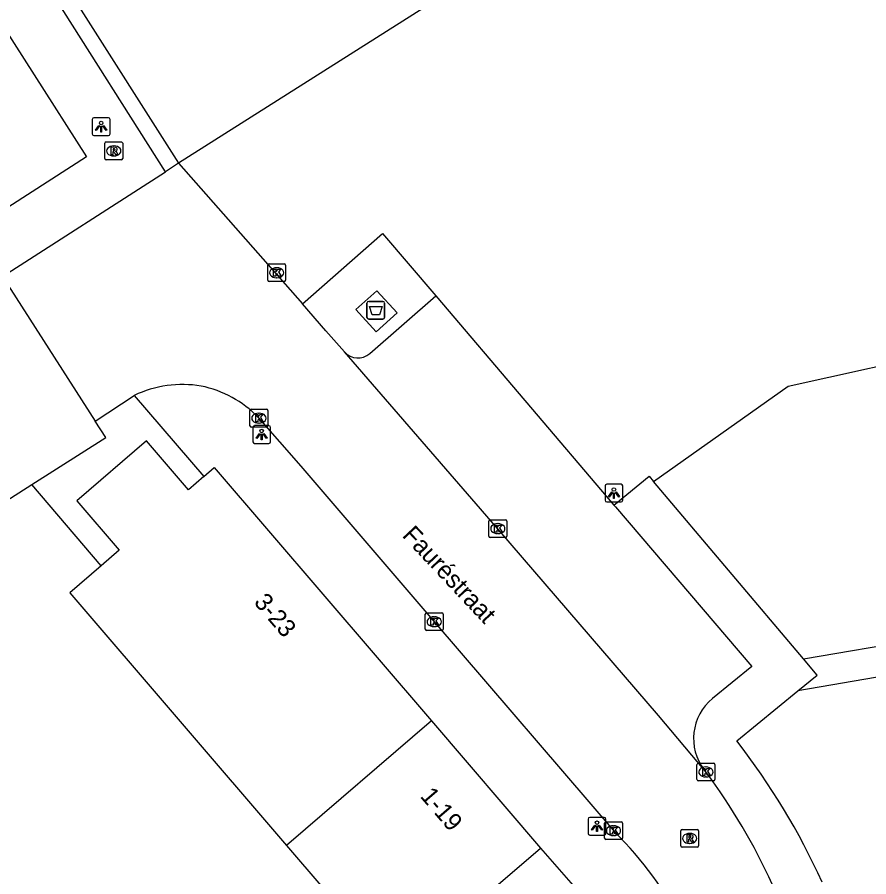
# Model space of a CAD drawing. Extents: x 159222 to 160346, y 381249 to 382166.
# Drawn here: x 159370.98 to 159418.81, y 381328.45 to 381376.74 of the extents above; entities that cross this region are included whole.
import ezdxf

# ---------------------------------------------------------------- set-up
doc = ezdxf.new("R2010")
doc.units = 0
for name, color, linetype in [('IMGEO_Afval_apart_plaats', 7, 'Continuous'), ('IMGEO_Groenvoorziening', 7, 'Continuous'), ('IMGEO_Kolk', 7, 'Continuous'), ('IMGEO_Lichtpunt', 7, 'Continuous'), ('IMGEO_Openbare_ruimte_label', 7, 'Continuous'), ('IMGEO_Pand', 7, 'Continuous'), ('IMGEO_Pand_nummerreeks', 7, 'Continuous'), ('IMGEO_Parkeervlak_open', 7, 'Continuous'), ('IMGEO_Rijbaan_lokaal_open', 7, 'Continuous'), ('IMGEO_Rioolput', 7, 'Continuous'), ('IMGEO_Voetpad_gesloten', 7, 'Continuous'), ('IMGEO_Voetpad_open', 7, 'Continuous')]:
    doc.layers.add(name, color=color, linetype=linetype)

msp = doc.modelspace()

# ---------------------------------------------------------------- linework, layer by layer
at = {"layer": 'IMGEO_Afval_apart_plaats'}
for p, q in [((159390.622, 381359.874), (159390.622, 381360.674)), ((159390.622, 381360.674), (159390.622, 381359.874)), ((159390.722, 381360.774), (159391.512, 381360.774)), ((159391.512, 381360.774), (159390.722, 381360.774)), ((159391.612, 381360.674), (159391.612, 381359.874)), ((159391.612, 381359.874), (159391.612, 381360.674)), ((159391.512, 381359.774), (159390.722, 381359.774)), ((159390.722, 381359.774), (159391.512, 381359.774))]:
    msp.add_line(p, q, dxfattribs=at)
msp.add_lwpolyline([(159390.765, 381360.488), (159391.469, 381360.488), (159391.32, 381360.018), (159390.914, 381360.018), (159390.765, 381360.488)], dxfattribs=at)
for centre, start, end in [((159390.722, 381360.674), 90, 180), ((159390.722, 381360.674), 90, 180), ((159391.512, 381360.674), 0, 90), ((159391.512, 381360.674), 360, 90), ((159390.722, 381359.874), 180, 270), ((159390.722, 381359.874), 180, 270), ((159391.512, 381359.874), 270, 0), ((159391.512, 381359.874), 270, 0)]:
    msp.add_arc(centre, 0.1, start, end, dxfattribs=at)
at = {"layer": 'IMGEO_Groenvoorziening'}
for points in [[(159406.717, 381350.65), (159414.278, 381356.018), (159442.202, 381362.193)], [(159375.69, 381345.919), (159371.796, 381350.484)]]:
    msp.add_lwpolyline(points, dxfattribs=at)
at = {"layer": 'IMGEO_Kolk'}
for p, q in [((159385.129, 381362.884), (159385.981, 381362.884)), ((159385.054, 381361.958), (159385.054, 381362.81)), ((159385.542, 381362.664), (159385.567, 381362.664)), ((159386.055, 381362.81), (159386.055, 381361.958)), ((159385.981, 381361.884), (159385.129, 381361.884)), ((159385.565, 381362.104), (159385.54, 381362.104)), ((159384.052, 381353.787), (159384.052, 381354.639)), ((159384.127, 381354.713), (159384.979, 381354.713)), ((159385.053, 381354.639), (159385.053, 381353.787)), ((159384.54, 381354.493), (159384.565, 381354.493)), ((159384.979, 381353.713), (159384.127, 381353.713)), ((159384.563, 381353.933), (159384.538, 381353.933)), ((159397.473, 381347.581), (159397.473, 381348.433)), ((159397.548, 381348.507), (159398.4, 381348.507)), ((159398.474, 381348.433), (159398.474, 381347.581)), ((159397.961, 381348.287), (159397.986, 381348.287)), ((159398.4, 381347.507), (159397.548, 381347.507)), ((159397.984, 381347.727), (159397.959, 381347.727)), ((159393.899, 381342.353), (159393.899, 381343.205)), ((159393.974, 381343.279), (159394.826, 381343.279)), ((159394.387, 381343.059), (159394.412, 381343.059)), ((159394.9, 381343.205), (159394.9, 381342.353)), ((159394.826, 381342.279), (159393.974, 381342.279)), ((159394.41, 381342.499), (159394.385, 381342.499)), ((159409.235, 381334.836), (159410.087, 381334.836)), ((159409.16, 381333.91), (159409.16, 381334.762)), ((159409.648, 381334.616), (159409.673, 381334.616)), ((159410.161, 381334.762), (159410.161, 381333.91)), ((159409.671, 381334.056), (159409.646, 381334.056)), ((159410.087, 381333.836), (159409.235, 381333.836)), ((159403.971, 381330.613), (159403.971, 381331.465)), ((159404.046, 381331.539), (159404.898, 381331.539)), ((159404.972, 381331.465), (159404.972, 381330.613)), ((159404.459, 381331.319), (159404.484, 381331.319)), ((159404.898, 381330.539), (159404.046, 381330.539)), ((159404.482, 381330.759), (159404.457, 381330.759))]:
    msp.add_line(p, q, dxfattribs=at)
for points in [[(159385.129, 381362.884), (159385.981, 381362.884)], [(159385.054, 381361.958), (159385.054, 381362.81)], [(159385.375, 381362.584), (159385.498, 381362.584), (159385.498, 381362.433), (159385.628, 381362.584), (159385.792, 381362.584), (159385.646, 381362.433), (159385.799, 381362.184), (159385.647, 381362.184), (159385.562, 381362.348), (159385.498, 381362.281), (159385.498, 381362.184), (159385.375, 381362.184), (159385.375, 381362.584)], [(159386.055, 381362.81), (159386.055, 381361.958)], [(159385.981, 381361.884), (159385.129, 381361.884)], [(159384.052, 381353.787), (159384.052, 381354.639)], [(159384.127, 381354.713), (159384.979, 381354.713)], [(159385.053, 381354.639), (159385.053, 381353.787)], [(159384.373, 381354.413), (159384.496, 381354.413), (159384.496, 381354.262), (159384.626, 381354.413), (159384.79, 381354.413), (159384.644, 381354.262), (159384.797, 381354.013), (159384.645, 381354.013), (159384.56, 381354.177), (159384.496, 381354.11), (159384.496, 381354.013), (159384.373, 381354.013), (159384.373, 381354.413)], [(159384.979, 381353.713), (159384.127, 381353.713)], [(159397.473, 381347.581), (159397.473, 381348.433)], [(159397.548, 381348.507), (159398.4, 381348.507)], [(159398.474, 381348.433), (159398.474, 381347.581)], [(159397.794, 381348.207), (159397.917, 381348.207), (159397.917, 381348.056), (159398.047, 381348.207), (159398.211, 381348.207), (159398.065, 381348.056), (159398.218, 381347.807), (159398.066, 381347.807), (159397.981, 381347.971), (159397.917, 381347.904), (159397.917, 381347.807), (159397.794, 381347.807), (159397.794, 381348.207)], [(159398.4, 381347.507), (159397.548, 381347.507)], [(159393.899, 381342.353), (159393.899, 381343.205)], [(159393.974, 381343.279), (159394.826, 381343.279)], [(159394.9, 381343.205), (159394.9, 381342.353)], [(159394.22, 381342.979), (159394.343, 381342.979), (159394.343, 381342.828), (159394.473, 381342.979), (159394.637, 381342.979), (159394.491, 381342.828), (159394.644, 381342.579), (159394.492, 381342.579), (159394.407, 381342.743), (159394.343, 381342.676), (159394.343, 381342.579), (159394.22, 381342.579), (159394.22, 381342.979)], [(159394.826, 381342.279), (159393.974, 381342.279)], [(159409.235, 381334.836), (159410.087, 381334.836)], [(159409.16, 381333.91), (159409.16, 381334.762)], [(159409.481, 381334.536), (159409.604, 381334.536), (159409.604, 381334.385), (159409.734, 381334.536), (159409.898, 381334.536), (159409.752, 381334.385), (159409.905, 381334.136), (159409.753, 381334.136), (159409.668, 381334.3), (159409.604, 381334.233), (159409.604, 381334.136), (159409.481, 381334.136), (159409.481, 381334.536)], [(159410.161, 381334.762), (159410.161, 381333.91)], [(159410.087, 381333.836), (159409.235, 381333.836)], [(159403.971, 381330.613), (159403.971, 381331.465)], [(159404.046, 381331.539), (159404.898, 381331.539)], [(159404.972, 381331.465), (159404.972, 381330.613)], [(159404.292, 381331.239), (159404.415, 381331.239), (159404.415, 381331.088), (159404.545, 381331.239), (159404.709, 381331.239), (159404.563, 381331.088), (159404.716, 381330.839), (159404.564, 381330.839), (159404.479, 381331.003), (159404.415, 381330.936), (159404.415, 381330.839), (159404.292, 381330.839), (159404.292, 381331.239)], [(159404.898, 381330.539), (159404.046, 381330.539)]]:
    msp.add_lwpolyline(points, dxfattribs=at)
for centre, start, end in [((159385.131, 381362.808), 91.552, 178.448), ((159385.131, 381362.808), 91.552, 178.448), ((159385.979, 381362.808), 1.552, 88.448), ((159385.979, 381362.808), 1.552, 88.448), ((159385.131, 381361.96), 181.552, 268.448), ((159385.131, 381361.96), 181.552, 268.448), ((159385.979, 381361.96), 271.552, 358.448), ((159385.979, 381361.96), 271.552, 358.448), ((159384.129, 381354.637), 91.552, 178.448), ((159384.129, 381354.637), 91.552, 178.448), ((159384.977, 381354.637), 1.552, 88.448), ((159384.977, 381354.637), 1.552, 88.448), ((159384.129, 381353.789), 181.552, 268.448), ((159384.129, 381353.789), 181.552, 268.448), ((159384.977, 381353.789), 271.552, 358.448), ((159384.977, 381353.789), 271.552, 358.448), ((159397.55, 381348.431), 91.552, 178.448), ((159397.55, 381348.431), 91.552, 178.448), ((159398.398, 381348.431), 1.552, 88.448), ((159398.398, 381348.431), 1.552, 88.448), ((159397.55, 381347.583), 181.552, 268.448), ((159397.55, 381347.583), 181.552, 268.448), ((159398.398, 381347.583), 271.552, 358.448), ((159398.398, 381347.583), 271.552, 358.448), ((159393.976, 381343.203), 91.552, 178.448), ((159393.976, 381343.203), 91.552, 178.448), ((159394.824, 381343.203), 1.552, 88.448), ((159394.824, 381343.203), 1.552, 88.448), ((159393.976, 381342.355), 181.552, 268.448), ((159393.976, 381342.355), 181.552, 268.448), ((159394.824, 381342.355), 271.552, 358.448), ((159394.824, 381342.355), 271.552, 358.448), ((159409.237, 381334.76), 91.552, 178.448), ((159409.237, 381334.76), 91.552, 178.448), ((159410.085, 381334.76), 1.552, 88.448), ((159410.085, 381334.76), 1.552, 88.448), ((159409.237, 381333.912), 181.552, 268.448), ((159409.237, 381333.912), 181.552, 268.448), ((159410.085, 381333.912), 271.552, 358.448), ((159410.085, 381333.912), 271.552, 358.448), ((159404.048, 381331.463), 91.552, 178.448), ((159404.048, 381331.463), 91.552, 178.448), ((159404.896, 381331.463), 1.552, 88.448), ((159404.896, 381331.463), 1.552, 88.448), ((159404.048, 381330.615), 181.552, 268.448), ((159404.048, 381330.615), 181.552, 268.448), ((159404.896, 381330.615), 271.552, 358.448), ((159404.896, 381330.615), 271.552, 358.448)]:
    msp.add_arc(centre, 0.0765, start, end, dxfattribs=at)
for centre, major_axis, ratio, start_param, end_param in [((159385.541, 381362.384), (-0.387, 0.002), 0.722429, 4.712389, 7.853982), ((159385.566, 381362.384), (-0.39, 0.002), 0.717154, 1.570796, 4.712389), ((159384.539, 381354.213), (-0.387, 0.002), 0.722429, 4.712389, 7.853982), ((159384.564, 381354.213), (-0.39, 0.002), 0.717154, 1.570796, 4.712389), ((159397.96, 381348.007), (-0.387, 0.002), 0.722429, 4.712389, 7.853982), ((159397.985, 381348.007), (-0.39, 0.002), 0.717154, 1.570796, 4.712389), ((159394.386, 381342.779), (-0.387, 0.002), 0.722429, 4.712389, 7.853982), ((159394.411, 381342.779), (-0.39, 0.002), 0.717154, 1.570796, 4.712389), ((159409.647, 381334.336), (-0.387, 0.002), 0.722429, 4.712389, 7.853982), ((159409.672, 381334.336), (-0.39, 0.002), 0.717154, 1.570796, 4.712389), ((159404.458, 381331.039), (-0.387, 0.002), 0.722429, 4.712389, 7.853982), ((159404.483, 381331.039), (-0.39, 0.002), 0.717154, 1.570796, 4.712389)]:
    msp.add_ellipse(centre, major_axis=major_axis, ratio=ratio, start_param=start_param, end_param=end_param, dxfattribs=at)
at = {"layer": 'IMGEO_Lichtpunt'}
for p, q in [((159376.098, 381371.09), (159375.29, 381371.09)), ((159376.098, 381371.09), (159375.29, 381371.09)), ((159375.196, 381370.995), (159375.196, 381370.188)), ((159375.196, 381370.995), (159375.196, 381370.188)), ((159376.192, 381370.188), (159376.192, 381370.995)), ((159376.192, 381370.188), (159376.192, 381370.995)), ((159375.29, 381370.094), (159376.098, 381370.094)), ((159375.29, 381370.094), (159376.098, 381370.094)), ((159384.214, 381353.697), (159384.214, 381352.89)), ((159384.214, 381353.697), (159384.214, 381352.89)), ((159385.116, 381353.792), (159384.308, 381353.792)), ((159385.116, 381353.792), (159384.308, 381353.792)), ((159385.21, 381352.89), (159385.21, 381353.697)), ((159385.21, 381352.89), (159385.21, 381353.697)), ((159384.308, 381352.796), (159385.116, 381352.796)), ((159384.308, 381352.796), (159385.116, 381352.796)), ((159403.994, 381350.41), (159403.994, 381349.603)), ((159403.994, 381350.41), (159403.994, 381349.603)), ((159404.896, 381350.505), (159404.088, 381350.505)), ((159404.896, 381350.505), (159404.088, 381350.505)), ((159404.99, 381349.603), (159404.99, 381350.41)), ((159404.99, 381349.603), (159404.99, 381350.41)), ((159404.088, 381349.509), (159404.896, 381349.509)), ((159404.088, 381349.509), (159404.896, 381349.509)), ((159403.044, 381331.692), (159403.044, 381330.885)), ((159403.044, 381331.692), (159403.044, 381330.885)), ((159403.946, 381331.787), (159403.138, 381331.787)), ((159403.946, 381331.787), (159403.138, 381331.787)), ((159404.04, 381330.885), (159404.04, 381331.692)), ((159404.04, 381330.885), (159404.04, 381331.692)), ((159403.138, 381330.791), (159403.946, 381330.791)), ((159403.138, 381330.791), (159403.946, 381330.791))]:
    msp.add_line(p, q, dxfattribs=at)
for points in [[(159375.57, 381370.659), (159375.609, 381370.631), (159375.421, 381370.369), (159375.383, 381370.396), (159375.57, 381370.659)], [(159375.672, 381370.611), (159375.719, 381370.611), (159375.719, 381370.289), (159375.672, 381370.289), (159375.672, 381370.611)], [(159375.782, 381370.631), (159375.82, 381370.658), (159376.007, 381370.396), (159375.968, 381370.368), (159375.782, 381370.631)], [(159384.588, 381353.361), (159384.627, 381353.333), (159384.439, 381353.071), (159384.401, 381353.098), (159384.588, 381353.361)], [(159384.69, 381353.313), (159384.737, 381353.313), (159384.737, 381352.991), (159384.69, 381352.991), (159384.69, 381353.313)], [(159384.8, 381353.333), (159384.838, 381353.36), (159385.025, 381353.098), (159384.986, 381353.07), (159384.8, 381353.333)], [(159404.368, 381350.074), (159404.407, 381350.046), (159404.219, 381349.784), (159404.181, 381349.811), (159404.368, 381350.074)], [(159404.47, 381350.026), (159404.517, 381350.026), (159404.517, 381349.704), (159404.47, 381349.704), (159404.47, 381350.026)], [(159404.58, 381350.046), (159404.618, 381350.073), (159404.805, 381349.811), (159404.766, 381349.783), (159404.58, 381350.046)], [(159403.418, 381331.356), (159403.457, 381331.328), (159403.269, 381331.066), (159403.231, 381331.093), (159403.418, 381331.356)], [(159403.52, 381331.308), (159403.567, 381331.308), (159403.567, 381330.986), (159403.52, 381330.986), (159403.52, 381331.308)], [(159403.63, 381331.328), (159403.668, 381331.355), (159403.855, 381331.093), (159403.816, 381331.065), (159403.63, 381331.328)]]:
    msp.add_lwpolyline(points, dxfattribs=at)
for centre in [(159375.695, 381370.793), (159384.713, 381353.495), (159404.493, 381350.208), (159403.543, 381331.49)]:
    msp.add_circle(centre, 0.0994, dxfattribs=at)
for centre, start, end in [((159375.29, 381370.995), 90, 180), ((159375.29, 381370.995), 90, 180), ((159376.098, 381370.995), 0, 90), ((159376.098, 381370.995), 0, 90), ((159375.29, 381370.188), 180, 270), ((159375.29, 381370.188), 180, 270), ((159376.098, 381370.188), 270, 0), ((159376.098, 381370.188), 270, 360), ((159384.308, 381353.697), 90, 180), ((159384.308, 381353.697), 90, 180), ((159385.116, 381353.697), 0, 90), ((159385.116, 381353.697), 0, 90), ((159384.308, 381352.89), 180, 270), ((159384.308, 381352.89), 180, 270), ((159385.116, 381352.89), 270, 0), ((159385.116, 381352.89), 270, 360), ((159404.088, 381350.41), 90, 180), ((159404.088, 381350.41), 90, 180), ((159404.896, 381350.41), 0, 90), ((159404.896, 381350.41), 0, 90), ((159404.088, 381349.603), 180, 270), ((159404.088, 381349.603), 180, 270), ((159404.896, 381349.603), 270, 0), ((159404.896, 381349.603), 270, 360), ((159403.138, 381331.692), 90, 180), ((159403.138, 381331.692), 90, 180), ((159403.946, 381331.692), 0, 90), ((159403.946, 381331.692), 0, 90), ((159403.138, 381330.885), 180, 270), ((159403.138, 381330.885), 180, 270), ((159403.946, 381330.885), 270, 0), ((159403.946, 381330.885), 270, 360)]:
    msp.add_arc(centre, 0.0946, start, end, dxfattribs=at)
at = {"layer": 'IMGEO_Pand'}
for points in [[(159389.506, 381387.203), (159374.316, 381377.546), (159380.047, 381368.531)], [(159395.237, 381378.188), (159380.047, 381368.531)], [(159370.16, 381362.179), (159375.362, 381354.045)], [(159371.796, 381350.484), (159375.948, 381353.129), (159375.362, 381354.045)], [(159381.469, 381350.94), (159380.599, 381350.194), (159378.248, 381352.935), (159374.328, 381349.573), (159376.711, 381346.795), (159375.69, 381345.919)], [(159381.469, 381350.94), (159382.044, 381351.433), (159394.251, 381337.201)], [(159368.19, 381348.187), (159371.796, 381350.484)], [(159375.69, 381345.919), (159373.928, 381344.408), (159386.102, 381330.214)], [(159394.251, 381337.201), (159386.102, 381330.214)], [(159394.251, 381337.201), (159400.375, 381330.06)], [(159386.102, 381330.214), (159392.227, 381323.072), (159400.375, 381330.06)]]:
    msp.add_lwpolyline(points, dxfattribs=at)
at = {"layer": 'IMGEO_Parkeervlak_open'}
msp.add_lwpolyline([(159394.484, 381361.077), (159404.492, 381349.329)], dxfattribs=at)
at = {"layer": 'IMGEO_Rijbaan_lokaal_open'}
for points in [[(159380.047, 381368.531), (159379.315, 381368.061)], [(159380.047, 381368.531), (159386.995, 381360.637)], [(159370.16, 381362.179), (159379.315, 381368.061)], [(159389.364, 381357.934), (159388.319, 381359.126), (159386.995, 381360.637)], [(159409.563, 381334.452), (159406.999, 381337.505), (159398.087, 381347.874), (159389.364, 381357.934)], [(159375.362, 381354.045), (159377.553, 381355.493)], [(159384.516, 381354.257), (159386.911, 381351.524), (159394.437, 381342.738), (159404.559, 381330.94)], [(159409.658, 381334.338), (159409.563, 381334.452)]]:
    msp.add_lwpolyline(points, dxfattribs=at)
for centre, radius, start, end in [((159380.278, 381349.693), 6.408, 80.6975, 115.1658), ((159380.046, 381349.918), 6.23, 44.1509, 78.2578), ((159382.119, 381313.837), 34.332, 12.187, 36.6644), ((159389.447, 381315.8), 21.391, 27.6274, 45.0514)]:
    msp.add_arc(centre, radius, start, end, dxfattribs=at)
at = {"layer": 'IMGEO_Rioolput'}
for p, q in [((159375.902, 381368.803), (159375.902, 381369.655)), ((159375.977, 381369.729), (159376.829, 381369.729)), ((159376.903, 381369.655), (159376.903, 381368.803)), ((159376.39, 381369.509), (159376.415, 381369.509)), ((159376.829, 381368.729), (159375.977, 381368.729)), ((159376.413, 381368.949), (159376.388, 381368.949)), ((159408.249, 381330.178), (159408.249, 381331.03)), ((159408.324, 381331.104), (159409.176, 381331.104)), ((159409.25, 381331.03), (159409.25, 381330.178)), ((159408.737, 381330.884), (159408.762, 381330.884)), ((159409.176, 381330.104), (159408.324, 381330.104)), ((159408.76, 381330.324), (159408.735, 381330.324))]:
    msp.add_line(p, q, dxfattribs=at)
for points in [[(159375.902, 381368.803), (159375.902, 381369.655)], [(159375.977, 381369.729), (159376.829, 381369.729)], [(159376.903, 381369.655), (159376.903, 381368.803)], [(159376.491, 381369.427), (159376.239, 381369.429), (159376.239, 381369.029)], [(159376.239, 381369.029), (159376.363, 381369.029), (159376.363, 381369.191), (159376.374, 381369.191)], [(159376.417, 381369.348), (159376.363, 381369.348), (159376.363, 381369.267)], [(159376.363, 381369.267), (159376.415, 381369.267)], [(159376.421, 381369.162), (159376.492, 381369.029), (159376.632, 381369.029), (159376.567, 381369.155)], [(159376.829, 381368.729), (159375.977, 381368.729)], [(159408.249, 381330.178), (159408.249, 381331.03)], [(159408.324, 381331.104), (159409.176, 381331.104)], [(159409.25, 381331.03), (159409.25, 381330.178)], [(159408.838, 381330.802), (159408.586, 381330.804), (159408.586, 381330.404)], [(159408.586, 381330.404), (159408.71, 381330.404), (159408.71, 381330.566), (159408.721, 381330.566)], [(159408.764, 381330.723), (159408.71, 381330.723), (159408.71, 381330.642)], [(159408.71, 381330.642), (159408.762, 381330.642)], [(159408.768, 381330.537), (159408.839, 381330.404), (159408.979, 381330.404), (159408.914, 381330.53)], [(159409.176, 381330.104), (159408.324, 381330.104)]]:
    msp.add_lwpolyline(points, dxfattribs=at)
for centre, radius, start, end in [((159375.979, 381369.653), 0.0765, 91.552, 178.448), ((159375.979, 381369.653), 0.0765, 91.552, 178.448), ((159376.827, 381369.653), 0.0765, 1.552, 88.448), ((159376.827, 381369.653), 0.0765, 1.552, 88.448), ((159376.373, 381369.138), 0.0533, 26.0293, 88.6989), ((159376.399, 381369.456), 0.19, 274.7715, 282.9687), ((159376.423, 381369.252), 0.0964, 77.0061, 93.1865), ((159376.437, 381369.309), 0.0378, 276.6634, 79.6772), ((159376.49, 381369.317), 0.109, 350.3612, 89.416), ((159376.488, 381369.317), 0.112, 277.5842, 350.9817), ((159376.472, 381369.102), 0.108, 29.5134, 73.7905), ((159375.979, 381368.805), 0.0765, 181.552, 268.448), ((159375.979, 381368.805), 0.0765, 181.552, 268.448), ((159376.827, 381368.805), 0.0765, 271.552, 358.448), ((159376.827, 381368.805), 0.0765, 271.552, 358.448), ((159408.326, 381331.028), 0.0765, 91.552, 178.448), ((159408.326, 381331.028), 0.0765, 91.552, 178.448), ((159409.174, 381331.028), 0.0765, 1.552, 88.448), ((159409.174, 381331.028), 0.0765, 1.552, 88.448), ((159408.72, 381330.513), 0.0533, 26.0293, 88.6989), ((159408.746, 381330.831), 0.19, 274.7715, 282.9687), ((159408.77, 381330.627), 0.0964, 77.0061, 93.1865), ((159408.784, 381330.684), 0.0378, 276.6634, 79.6772), ((159408.837, 381330.692), 0.109, 350.3612, 89.416), ((159408.835, 381330.692), 0.112, 277.5842, 350.9817), ((159408.819, 381330.477), 0.108, 29.5134, 73.7905), ((159408.326, 381330.18), 0.0765, 181.552, 268.448), ((159408.326, 381330.18), 0.0765, 181.552, 268.448), ((159409.174, 381330.18), 0.0765, 271.552, 358.448), ((159409.174, 381330.18), 0.0765, 271.552, 358.448)]:
    msp.add_arc(centre, radius, start, end, dxfattribs=at)
for centre, major_axis, ratio, start_param, end_param in [((159376.389, 381369.229), (-0.387, 0.002), 0.722429, 4.712389, 7.853982), ((159376.414, 381369.229), (-0.39, 0.002), 0.717154, 1.570796, 4.712389), ((159408.736, 381330.604), (-0.387, 0.002), 0.722429, 4.712389, 7.853982), ((159408.761, 381330.604), (-0.39, 0.002), 0.717154, 1.570796, 4.712389)]:
    msp.add_ellipse(centre, major_axis=major_axis, ratio=ratio, start_param=start_param, end_param=end_param, dxfattribs=at)
at = {"layer": 'IMGEO_Voetpad_gesloten'}
msp.add_lwpolyline([(159390.005, 381360.32), (159391.178, 381361.359), (159392.314, 381360.124), (159391.142, 381359.059), (159390.005, 381360.32)], dxfattribs=at)
at = {"layer": 'IMGEO_Voetpad_open'}
for points in [[(159368.979, 381378.134), (159374.871, 381368.899), (159368.485, 381364.785)], [(159379.315, 381368.061), (159373.105, 381377.855)], [(159386.995, 381360.637), (159391.487, 381364.596), (159394.484, 381361.077)], [(159415.139, 381340.697), (159427.918, 381342.865), (159443.174, 381345.361), (159443.252, 381344.88), (159443.37, 381344.159), (159443.625, 381342.6), (159445.361, 381342.884), (159444.99, 381345.149), (159443.086, 381356.786), (159442.202, 381362.193)], [(159390.782, 381357.845), (159394.484, 381361.077)], [(159377.553, 381355.493), (159381.469, 381350.94)], [(159404.492, 381349.329), (159406.465, 381350.948), (159406.717, 381350.65)], [(159415.139, 381340.697), (159406.717, 381350.65)], [(159404.492, 381349.329), (159404.579, 381349.227), (159412.231, 381340.269), (159410.031, 381338.465)], [(159414.824, 381338.891), (159415.912, 381339.783), (159415.139, 381340.697)], [(159419.846, 381339.763), (159414.824, 381338.891)], [(159411.395, 381336.08), (159414.824, 381338.891)], [(159400.375, 381330.06), (159402.469, 381327.661)]]:
    msp.add_lwpolyline(points, dxfattribs=at)
for centre, radius, start, end in [((159390.118, 381358.599), 1.005, 221.4367, 311.3805), ((159411.881, 381336.215), 2.912, 129.4297, 217.2666), ((159380.464, 381311.994), 39.203, 24.3377, 37.908)]:
    msp.add_arc(centre, radius, start, end, dxfattribs=at)

# ---------------------------------------------------------------- texts
at = {"layer": 'IMGEO_Openbare_ruimte_label'}
msp.add_text('Fauréstraat', height=1, rotation=313.1367, dxfattribs=at).set_placement((159392.559, 381347.592))
at = {"layer": 'IMGEO_Pand_nummerreeks'}
for s, p in [('3-23', (159384.229, 381343.847)), ('1-19', (159393.571, 381332.955))]:
    msp.add_text(s, height=1, rotation=310.6187, dxfattribs=at).set_placement(p)

doc.saveas('drawing.dxf')
